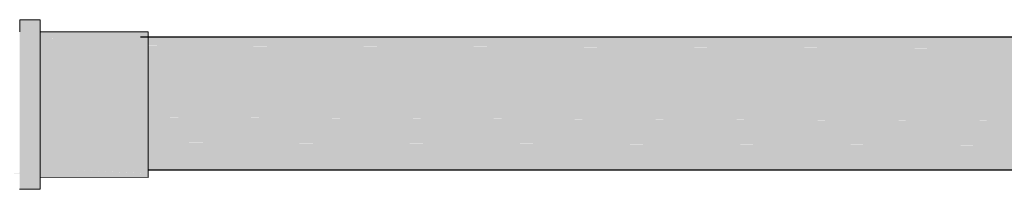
# Model space of a CAD drawing. Header units: millimetres. Extents: x 321 to 585, y -277 to 9.
# Tile 260 of 656: x 479.36 to 480.857, y -197.719 to -197.461. Entities that reach past the tile are written whole.
import ezdxf

# ---------------------------------------------------------------- set-up
doc = ezdxf.new("R2010")
doc.units = ezdxf.units.MM
doc.header["$MEASUREMENT"] = 0
doc.layers.add('CV-Condutos', color=1, linetype='Continuous', lineweight=25)
doc.layers.add('CV-Conexões', color=9, linetype='Continuous', lineweight=18)

msp = doc.modelspace()

# ---------------------------------------------------------------- hatches: boundary and pattern name
at = {"layer": 'CV-Condutos', "linetype": 'Continuous'}
for points in [[(488.8771, -197.4875), (479.5433, -197.4875), (488.8771, -197.5005), (488.8771, -197.4927)], [(488.8771, -197.5005), (479.5552, -197.4875), (479.5552, -197.5005)], [(488.8771, -197.5005), (479.5433, -197.5005), (488.8771, -197.5288), (488.8771, -197.5117)], [(488.8771, -197.5288), (479.5552, -197.5006), (479.5551, -197.5288)], [(488.8771, -197.5288), (479.5433, -197.5288), (488.8771, -197.5673), (488.8771, -197.544)], [(488.8771, -197.5673), (479.5551, -197.5288), (479.5551, -197.5673)], [(488.8771, -197.5839), (488.8771, -197.5673), (479.5433, -197.5673), (488.8771, -197.6094)], [(488.8771, -197.6094), (479.5551, -197.5673), (479.555, -197.6094)], [(488.8771, -197.6247), (488.8771, -197.6094), (479.5433, -197.6094), (488.8771, -197.6479)], [(479.555, -197.6479), (488.8771, -197.6479), (479.555, -197.6095), (479.5433, -197.6479)], [(488.8771, -197.6591), (488.8771, -197.6479), (479.5433, -197.6479), (488.8771, -197.6762)], [(488.8771, -197.6762), (479.555, -197.648), (479.5549, -197.6762)], [(488.8771, -197.6813), (488.8771, -197.6762), (479.5433, -197.6762), (488.8771, -197.6892)], [(488.8771, -197.6892), (479.5549, -197.6762), (479.5549, -197.6892)]]:
    msp.add_hatch(color=11, dxfattribs=at).paths.add_polyline_path(points)
at = {"layer": 'CV-Conexões', "linetype": 'Continuous'}
for points in [[(479.3597, -197.4627), (479.3597, -197.4733), (479.3597, -197.4791), (479.3696, -197.4792), (479.3597, -197.4791), (479.3597, -197.4918), (479.3596, -197.517), (479.3596, -197.5471), (479.3595, -197.5802), (479.3595, -197.6139), (479.3594, -197.646), (479.3594, -197.6743), (479.3594, -197.6968), (479.3594, -197.7005), (479.3671, -197.7005), (479.3594, -197.7005), (479.3594, -197.712), (479.3594, -197.7189), (479.3906, -197.7189), (479.3906, -197.712), (479.3906, -197.7006), (479.3906, -197.6968), (479.3906, -197.6743), (479.3906, -197.6461), (479.3907, -197.614), (479.3907, -197.5803), (479.3908, -197.5472), (479.3908, -197.517), (479.3909, -197.4918), (479.3909, -197.4792), (479.3909, -197.4733), (479.3909, -197.4627), (479.3909, -197.4608), (479.3597, -197.4608)], [(479.5552, -197.4794), (479.3909, -197.4792), (479.3909, -197.4805)], [(479.3909, -197.4805), (479.3909, -197.4808), (479.3909, -197.4851), (479.3909, -197.4854), (479.3909, -197.488), (479.5552, -197.4811), (479.5552, -197.4794)], [(479.5433, -197.4816), (479.4023, -197.4875), (479.5433, -197.4899), (479.5433, -197.4875), (479.5433, -197.4899), (479.5552, -197.4901), (479.5552, -197.4875), (479.5552, -197.4811)], [(479.5552, -197.4901), (479.5433, -197.4901), (479.3908, -197.5024), (479.5433, -197.491), (479.3908, -197.5024), (479.3908, -197.5058), (479.3908, -197.5226), (479.3908, -197.5228), (479.5433, -197.506), (479.3908, -197.5228), (479.5433, -197.5072), (479.3908, -197.5228), (479.3908, -197.5274), (479.3908, -197.5328), (479.3908, -197.5529), (479.3908, -197.5533), (479.5433, -197.552), (479.5433, -197.5276), (479.5433, -197.552), (479.3908, -197.5533), (479.5433, -197.5535), (479.3908, -197.5533), (479.3908, -197.5592), (479.3907, -197.5813), (479.3907, -197.5816), (479.5433, -197.5802), (479.3907, -197.5816), (479.5433, -197.5818), (479.3907, -197.5816), (479.3907, -197.6041), (479.3907, -197.6045), (479.3907, -197.6106), (479.5433, -197.5835), (479.3907, -197.6106), (479.5433, -197.6108), (479.3907, -197.6106), (479.3907, -197.632), (479.3907, -197.6323), (479.3907, -197.6381), (479.5433, -197.6123), (479.3907, -197.6381), (479.5433, -197.6383), (479.3906, -197.657), (479.3906, -197.6572), (479.3906, -197.6584), (479.3906, -197.6623), (479.5433, -197.6397), (479.3906, -197.6623), (479.3906, -197.6633), (479.3906, -197.6664), (479.5433, -197.6625), (479.3906, -197.6664), (479.5433, -197.6807), (479.3906, -197.6814), (479.3906, -197.6816), (479.5433, -197.6818), (479.5549, -197.6818), (479.5549, -197.6625), (479.555, -197.6383), (479.555, -197.6108), (479.5551, -197.5819), (479.5551, -197.5535), (479.5551, -197.5276), (479.5552, -197.506)], [(479.5433, -197.4901), (479.3909, -197.4899), (479.3908, -197.5024)], [(479.4023, -197.4875), (479.3909, -197.488), (479.3909, -197.4881), (479.3909, -197.4899), (479.5552, -197.4901)], [(479.5433, -197.6383), (479.3907, -197.6381), (479.3906, -197.6569)], [(479.5433, -197.6383), (479.3906, -197.6569), (479.3906, -197.657)], [(479.5433, -197.6807), (479.3906, -197.6664), (479.3906, -197.6814)], [(479.3469, -197.6946), (479.3906, -197.6947), (479.3906, -197.6919)], [(479.5433, -197.6807), (479.3906, -197.6814), (479.3906, -197.6814)], [(479.5549, -197.6818), (479.3906, -197.6816), (479.3906, -197.6825)], [(479.3906, -197.6947), (479.5549, -197.6949), (479.4353, -197.6892), (479.5549, -197.6818), (479.3906, -197.6825), (479.3906, -197.6853), (479.3906, -197.6892), (479.3906, -197.6919)], [(479.5433, -197.6943), (479.5549, -197.6949), (479.5549, -197.6892), (479.5549, -197.6818), (479.5433, -197.6825), (479.5433, -197.6892), (479.5433, -197.6825), (479.4353, -197.6892)], [(479.5549, -197.6949), (479.3906, -197.6947), (479.3906, -197.6993)], [(479.3906, -197.7006), (479.5549, -197.7008), (479.5549, -197.6949), (479.3906, -197.6993), (479.3906, -197.6996)]]:
    msp.add_hatch(color=241, dxfattribs=at).paths.add_polyline_path(points)

# ---------------------------------------------------------------- linework, layer by layer
at = {"layer": 'CV-Condutos'}
for p, q in [((488.8771, -197.4875), (479.5433, -197.4875)), ((479.5549, -197.6892), (488.8771, -197.6892))]:
    msp.add_line(p, q, dxfattribs=at)
at = {"layer": 'CV-Conexões'}
for p, q in [((479.3597, -197.4608), (479.3597, -197.4627)), ((479.3909, -197.4608), (479.3597, -197.4608)), ((479.3597, -197.4627), (479.3597, -197.4733)), ((479.3909, -197.4627), (479.3909, -197.4608)), ((479.3909, -197.4733), (479.3909, -197.4627)), ((479.3597, -197.4733), (479.3597, -197.4791)), ((479.3909, -197.4792), (479.3909, -197.4733)), ((479.3909, -197.4918), (479.3909, -197.4792)), ((479.5552, -197.4794), (479.3909, -197.4792)), ((479.5552, -197.4811), (479.5552, -197.4794)), ((479.5552, -197.4875), (479.5552, -197.4811)), ((479.3908, -197.517), (479.3909, -197.4918)), ((479.5552, -197.4901), (479.5552, -197.4875)), ((479.5552, -197.506), (479.5552, -197.4901)), ((479.5551, -197.5276), (479.5552, -197.506)), ((479.3908, -197.5472), (479.3908, -197.517)), ((479.5551, -197.5535), (479.5551, -197.5276)), ((479.3907, -197.5803), (479.3908, -197.5472)), ((479.5551, -197.5819), (479.5551, -197.5535)), ((479.3907, -197.614), (479.3907, -197.5803)), ((479.555, -197.6108), (479.5551, -197.5819)), ((479.3906, -197.6461), (479.3907, -197.614)), ((479.555, -197.6383), (479.555, -197.6108)), ((479.3906, -197.6743), (479.3906, -197.6461)), ((479.5549, -197.6625), (479.555, -197.6383)), ((479.5549, -197.6818), (479.5549, -197.6625)), ((479.3906, -197.6968), (479.3906, -197.6743)), ((479.5549, -197.6892), (479.5549, -197.6818)), ((479.5549, -197.6949), (479.5549, -197.6892)), ((479.3906, -197.7006), (479.3906, -197.6968)), ((479.3906, -197.7006), (479.5549, -197.7008)), ((479.3906, -197.712), (479.3906, -197.7006)), ((479.5549, -197.7008), (479.5549, -197.6949)), ((479.3594, -197.7189), (479.3906, -197.7189)), ((479.3906, -197.7189), (479.3906, -197.712))]:
    msp.add_line(p, q, dxfattribs=at)

doc.saveas('drawing.dxf')
